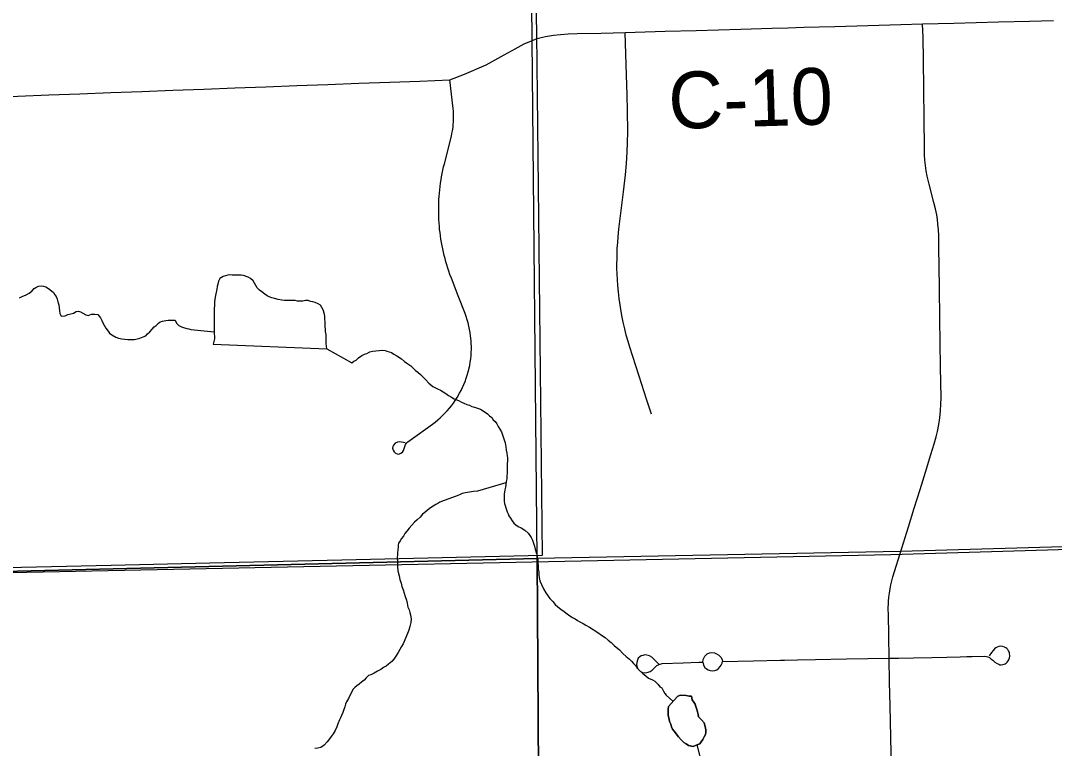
# Model space of a CAD drawing. Extents: x 103424 to 290657, y 38711 to 110967.
# Drawn here: x 214247.648 to 214248.165, y 40208.661 to 40209.025 of the extents above; entities that cross this region are included whole.
import ezdxf

# ---------------------------------------------------------------- set-up
doc = ezdxf.new("R2010")
doc.units = 0
for name, color, linetype in [('GM_X_City_Street', 7, 'Continuous'), ('GM_X_Corporation', 7, 'Continuous'), ('GM_X_County_Road', 7, 'Continuous'), ('GM_X_County_Road_Text', 7, 'Continuous'), ('GM_X_Minor_Lake', 7, 'Continuous'), ('GM_X_Minor_River', 7, 'Continuous'), ('GM_X_Rail_Line', 7, 'Continuous'), ('GM_X_Township_Road', 7, 'Continuous')]:
    doc.layers.add(name, color=color, linetype=linetype)

msp = doc.modelspace()

# ---------------------------------------------------------------- linework, layer by layer
at = {"layer": 'GM_X_City_Street'}
msp.add_lwpolyline([(214247.84028, 40208.81383), (214247.83767, 40208.81439), (214247.83644, 40208.81427), (214247.83533, 40208.8138), (214247.83454, 40208.81277), (214247.83415, 40208.81206), (214247.83399, 40208.81118), (214247.83427, 40208.81024), (214247.83478, 40208.80941), (214247.83542, 40208.8087), (214247.83632, 40208.80834), (214247.83711, 40208.80828), (214247.83814, 40208.80865), (214247.83901, 40208.80928), (214247.83957, 40208.81012), (214247.84004, 40208.8115), (214247.84013, 40208.81205), (214247.84048, 40208.81312), (214247.84118, 40208.81391), (214247.84163, 40208.81442), (214247.84277, 40208.81526), (214247.854, 40208.82331), (214247.85533, 40208.8243), (214247.85661, 40208.82534), (214247.85784, 40208.82643), (214247.85905, 40208.82756), (214247.86021, 40208.82873), (214247.86135, 40208.82995), (214247.86244, 40208.8312), (214247.86346, 40208.83248), (214247.86445, 40208.83381), (214247.8654, 40208.83516), (214247.8663, 40208.83655), (214247.86756, 40208.83869), (214247.86834, 40208.84015), (214247.86905, 40208.84164), (214247.86971, 40208.84315), (214247.87033, 40208.84468), (214247.8709, 40208.84624), (214247.8714, 40208.84782), (214247.87187, 40208.8494), (214247.87261, 40208.85263), (214247.8729, 40208.85426), (214247.87311, 40208.8559), (214247.87327, 40208.85754), (214247.8734, 40208.85919), (214247.87344, 40208.86084), (214247.87333, 40208.86498), (214247.87309, 40208.86745), (214247.87286, 40208.86908), (214247.87257, 40208.87071), (214247.87222, 40208.87233), (214247.87181, 40208.87393), (214247.87136, 40208.87552), (214247.87085, 40208.87709), (214247.87028, 40208.87864), (214247.86686, 40208.88748), (214247.86344, 40208.89632), (214247.86273, 40208.89823), (214247.86219, 40208.89979), (214247.86166, 40208.90136), (214247.86117, 40208.90294), (214247.8607, 40208.90453), (214247.86027, 40208.90612), (214247.85984, 40208.90772), (214247.85946, 40208.90933), (214247.85911, 40208.91095), (214247.85878, 40208.91256), (214247.85821, 40208.91582), (214247.85798, 40208.91746), (214247.85777, 40208.9191), (214247.85758, 40208.92074), (214247.85744, 40208.92239), (214247.85729, 40208.92404), (214247.8572, 40208.92569), (214247.85713, 40208.92734), (214247.85723, 40208.93561), (214247.85732, 40208.93726), (214247.85747, 40208.93891), (214247.85763, 40208.94055), (214247.85782, 40208.94219), (214247.85804, 40208.94383), (214247.85827, 40208.94547), (214247.85856, 40208.9471), (214247.85887, 40208.94872), (214247.8592, 40208.95035), (214247.85956, 40208.95196), (214247.85996, 40208.95357), (214247.86343, 40208.96735), (214247.86373, 40208.96868), (214247.86399, 40208.96999), (214247.86428, 40208.97197), (214247.86442, 40208.9733), (214247.86452, 40208.97463), (214247.86457, 40208.97597), (214247.86452, 40208.97863), (214247.86443, 40208.97997), (214247.86428, 40208.9813), (214247.86259, 40208.99556)], dxfattribs=at)
at = {"layer": 'GM_X_Corporation'}
for points in [[(214246.35258, 40211.331), (214246.35258, 40208.71735), (214246.84831, 40208.72975), (214247.62572, 40208.74919), (214247.90638, 40208.75597), (214247.90393, 40209.01563), (214247.89938, 40209.49789), (214247.89379, 40210.06917), (214247.88879, 40210.60782), (214247.88541, 40210.97189)], [(214248.57076, 40208.77338), (214248.0881, 40208.75947), (214247.90638, 40208.75597), (214247.90393, 40209.01563), (214247.89938, 40209.49789), (214247.89379, 40210.06917), (214247.88879, 40210.60782), (214247.88541, 40210.97189)], [(214247.62588, 40208.75121), (214247.69318, 40208.75275), (214247.74262, 40208.75388), (214247.8086, 40208.75539), (214247.90899, 40208.75769), (214247.90622, 40209.01868), (214247.90188, 40209.25352), (214247.73717, 40209.24204), (214247.67718, 40209.2386), (214247.615, 40209.23531)]]:
    msp.add_lwpolyline(points, dxfattribs=at)
for points in [[(214247.90914, 40208.30125), (214250.69191, 40208.30125), (214250.69144, 40208.40851), (214250.68656, 40208.66767), (214250.68423, 40208.81599), (214250.50285, 40208.81053), (214250.5017, 40208.8105), (214250.18063, 40208.80297), (214249.1929, 40208.78706), (214248.88259, 40208.7802), (214248.57076, 40208.77338), (214248.0881, 40208.75947), (214247.90638, 40208.75597)], [(214246.35258, 40208.71735), (214246.35258, 40208.30125), (214247.90914, 40208.30125), (214247.90638, 40208.75597), (214247.62572, 40208.74919), (214246.84831, 40208.72975)]]:
    msp.add_lwpolyline(points, close=True, dxfattribs=at)
at = {"layer": 'GM_X_County_Road'}
for points in [[(214247.91053, 40209.01727), (214247.91156, 40209.0175), (214247.91452, 40209.01798), (214247.91799, 40209.01831), (214247.92187, 40209.01857), (214247.92638, 40209.01874), (214247.93841, 40209.01901), (214247.95044, 40209.01928), (214247.96041, 40209.01957), (214247.97037, 40209.01986), (214247.9859, 40209.02032), (214247.9971, 40209.02065), (214248.00831, 40209.02098), (214248.02384, 40209.02144), (214248.03179, 40209.02167), (214248.03974, 40209.0219), (214248.05527, 40209.02232), (214248.06634, 40209.02263), (214248.07742, 40209.02293), (214248.08834, 40209.02323), (214248.09926, 40209.02353), (214248.11479, 40209.02395), (214248.12602, 40209.02426), (214248.13725, 40209.02456), (214248.15278, 40209.02492), (214248.16479, 40209.0252)], [(214247.90638, 40209.01627), (214247.90897, 40209.01692), (214247.91053, 40209.01727)], [(214247.61397, 40208.9868), (214247.6295, 40208.98711), (214247.63797, 40208.98729), (214247.64644, 40208.98746), (214247.66197, 40208.98804), (214247.67749, 40208.98862), (214247.69301, 40208.9892), (214247.70853, 40208.98978), (214247.72405, 40208.99036), (214247.73957, 40208.99095), (214247.7551, 40208.99153), (214247.77062, 40208.99211), (214247.78614, 40208.99269), (214247.80166, 40208.99327), (214247.81718, 40208.99385), (214247.83271, 40208.99443), (214247.84765, 40208.99499), (214247.86259, 40208.99556), (214247.86996, 40208.99839), (214247.8808, 40209.00301), (214247.88992, 40209.00806), (214247.89531, 40209.01115), (214247.89989, 40209.01367), (214247.90638, 40209.01627)]]:
    msp.add_lwpolyline(points, dxfattribs=at)
at = {"layer": 'GM_X_Minor_Lake'}
msp.add_line((214247.74422, 40208.86332), (214247.80116, 40208.86096), dxfattribs=at)
for points in [[(214247.80116, 40208.86096), (214247.80071, 40208.86363), (214247.80072, 40208.86819), (214247.80053, 40208.8697), (214247.80053, 40208.87084), (214247.80034, 40208.87198), (214247.80034, 40208.87444), (214247.80015, 40208.87577), (214247.80016, 40208.8771), (214247.79997, 40208.87824), (214247.79921, 40208.88051), (214247.79865, 40208.88165), (214247.79789, 40208.88279), (214247.79676, 40208.88355), (214247.79524, 40208.88412), (214247.79411, 40208.8845), (214247.79297, 40208.88469), (214247.79183, 40208.88507), (214247.79051, 40208.88507), (214247.78919, 40208.88488), (214247.78653, 40208.88488), (214247.78521, 40208.88507), (214247.77991, 40208.88507), (214247.77859, 40208.88526), (214247.77669, 40208.88564), (214247.77499, 40208.88621), (214247.77367, 40208.8864), (214247.77234, 40208.88697), (214247.77121, 40208.88754), (214247.77007, 40208.8883), (214247.76856, 40208.88944), (214247.76742, 40208.89039), (214247.76629, 40208.89153), (214247.76553, 40208.89266), (214247.76497, 40208.8938), (214247.76421, 40208.89494), (214247.76288, 40208.89608), (214247.76175, 40208.89684), (214247.75948, 40208.8976), (214247.75834, 40208.89779), (214247.75494, 40208.89779), (214247.7538, 40208.89779), (214247.75267, 40208.89798), (214247.75153, 40208.89779), (214247.75039, 40208.89741), (214247.74926, 40208.89722), (214247.74755, 40208.89609), (214247.74698, 40208.89476), (214247.7466, 40208.89324), (214247.74622, 40208.8921), (214247.74603, 40208.89078), (214247.74565, 40208.8885), (214247.74527, 40208.88679), (214247.74489, 40208.88452), (214247.74489, 40208.88243), (214247.7447, 40208.88129), (214247.74469, 40208.8684), (214247.74488, 40208.86707), (214247.74488, 40208.86593), (214247.74422, 40208.86332)], [(214247.97469, 40208.68494), (214247.97674, 40208.68707), (214247.97806, 40208.68766), (214247.98091, 40208.68752), (214247.98244, 40208.68716), (214247.98358, 40208.68718), (214247.98399, 40208.68529), (214247.98477, 40208.68416), (214247.98536, 40208.68303), (214247.98576, 40208.68189), (214247.98615, 40208.68095), (214247.98656, 40208.67925), (214247.98696, 40208.67792), (214247.98717, 40208.67678), (214247.98853, 40208.67528), (214247.98988, 40208.67379), (214247.99048, 40208.67189), (214247.9907, 40208.67019), (214247.99072, 40208.66886), (214247.99055, 40208.6679), (214247.99, 40208.66675), (214247.98926, 40208.66541), (214247.98852, 40208.66426), (214247.98778, 40208.66329), (214247.98683, 40208.6629), (214247.98438, 40208.66191), (214247.98209, 40208.66244), (214247.98094, 40208.66318), (214247.97979, 40208.66392), (214247.97844, 40208.66523), (214247.97708, 40208.66673), (214247.97495, 40208.66955), (214247.97417, 40208.67067), (214247.97358, 40208.67181), (214247.97318, 40208.67313), (214247.97259, 40208.67445), (214247.97238, 40208.67559), (214247.97217, 40208.67673), (214247.97196, 40208.67767), (214247.97193, 40208.67938), (214247.97192, 40208.68053), (214247.97208, 40208.68186), (214247.97469, 40208.68494)], [(214247.98926, 40208.66541), (214247.99, 40208.66675), (214247.99055, 40208.6679), (214247.99072, 40208.66886), (214247.9907, 40208.67019), (214247.99048, 40208.67189), (214247.98988, 40208.67379), (214247.98853, 40208.67528), (214247.98717, 40208.67678), (214247.98696, 40208.67792), (214247.98656, 40208.67925), (214247.98615, 40208.68095), (214247.98576, 40208.68189), (214247.98536, 40208.68303), (214247.98477, 40208.68416), (214247.98399, 40208.68529), (214247.98358, 40208.68718), (214247.98244, 40208.68716), (214247.98091, 40208.68752), (214247.97806, 40208.68766), (214247.97674, 40208.68707), (214247.97469, 40208.68494)], [(214247.97469, 40208.68494), (214247.97208, 40208.68186), (214247.97192, 40208.68053), (214247.97193, 40208.67938), (214247.97196, 40208.67767), (214247.97217, 40208.67673), (214247.97238, 40208.67559), (214247.97259, 40208.67445), (214247.97318, 40208.67313), (214247.97358, 40208.67181), (214247.97417, 40208.67067), (214247.97495, 40208.66955), (214247.97708, 40208.66673), (214247.97844, 40208.66523), (214247.97979, 40208.66392), (214247.98094, 40208.66318), (214247.98209, 40208.66244), (214247.98438, 40208.66191), (214247.98683, 40208.6629), (214247.98778, 40208.66329), (214247.98852, 40208.66426), (214247.98926, 40208.66541)]]:
    msp.add_lwpolyline(points, dxfattribs=at)
at = {"layer": 'GM_X_Minor_River'}
for points in [[(214247.64733, 40208.88641), (214247.64864, 40208.88719), (214247.65072, 40208.88798), (214247.65222, 40208.88877), (214247.65354, 40208.88974), (214247.65465, 40208.89109), (214247.65559, 40208.89167), (214247.65691, 40208.89227), (214247.65824, 40208.89248), (214247.65938, 40208.89231), (214247.66053, 40208.89195), (214247.66187, 40208.89121), (214247.66341, 40208.8899), (214247.66437, 40208.88916), (214247.66496, 40208.88803), (214247.66574, 40208.88709), (214247.66614, 40208.88576), (214247.66654, 40208.88444), (214247.66694, 40208.88293), (214247.66716, 40208.88141), (214247.66737, 40208.87989), (214247.66759, 40208.87856), (214247.66818, 40208.87724), (214247.67026, 40208.87747), (214247.67158, 40208.87806), (214247.6731, 40208.87846), (214247.67442, 40208.87887), (214247.67573, 40208.87965), (214247.67687, 40208.87986), (214247.67783, 40208.87949), (214247.68051, 40208.87802), (214247.68165, 40208.87766), (214247.68335, 40208.87825), (214247.68506, 40208.87828), (214247.68658, 40208.87812), (214247.68794, 40208.87643), (214247.68853, 40208.87511), (214247.68913, 40208.8736), (214247.68991, 40208.87247), (214247.6905, 40208.87134), (214247.69166, 40208.86983), (214247.69244, 40208.86871), (214247.69359, 40208.86796), (214247.69551, 40208.86686), (214247.69685, 40208.86631), (214247.69856, 40208.86596), (214247.70009, 40208.86579), (214247.70161, 40208.86563), (214247.70332, 40208.86565), (214247.70484, 40208.86568), (214247.70616, 40208.86589), (214247.70748, 40208.86629), (214247.70918, 40208.86689), (214247.7105, 40208.86748), (214247.71144, 40208.86845), (214247.71256, 40208.86942), (214247.71367, 40208.87077), (214247.71479, 40208.87193), (214247.71573, 40208.8727), (214247.71685, 40208.87386), (214247.71779, 40208.87445), (214247.71892, 40208.87485), (214247.72063, 40208.87506), (214247.72177, 40208.87527)], [(214247.72177, 40208.87527), (214247.72309, 40208.87529), (214247.72404, 40208.87531), (214247.72518, 40208.87533), (214247.72597, 40208.87382), (214247.72713, 40208.8727), (214247.72847, 40208.87196), (214247.72942, 40208.8716), (214247.73114, 40208.87105), (214247.73209, 40208.87088), (214247.73305, 40208.87071), (214247.74469, 40208.86942)], [(214247.80116, 40208.86096), (214247.81366, 40208.85397), (214247.81459, 40208.85475), (214247.81572, 40208.85534), (214247.81703, 40208.8565), (214247.81872, 40208.85767), (214247.82004, 40208.85826), (214247.82117, 40208.85866), (214247.82268, 40208.85944), (214247.824, 40208.85984), (214247.82893, 40208.86031), (214247.83027, 40208.86014), (214247.83122, 40208.85977), (214247.83237, 40208.85941), (214247.83351, 40208.85905), (214247.83466, 40208.85831), (214247.8362, 40208.85738), (214247.8385, 40208.8559), (214247.84004, 40208.85459), (214247.84158, 40208.85348), (214247.84312, 40208.85236), (214247.84428, 40208.85124), (214247.84544, 40208.85012), (214247.84659, 40208.84919), (214247.84794, 40208.84807), (214247.8491, 40208.84695), (214247.85064, 40208.84545), (214247.85219, 40208.84377), (214247.85412, 40208.84209), (214247.85642, 40208.84099), (214247.85795, 40208.84025), (214247.85929, 40208.83951), (214247.86063, 40208.83858), (214247.86198, 40208.83766), (214247.86351, 40208.83673), (214247.86485, 40208.83599), (214247.86619, 40208.83544), (214247.86734, 40208.83489), (214247.86849, 40208.83434), (214247.86964, 40208.83379), (214247.87117, 40208.83305), (214247.87251, 40208.83269), (214247.87365, 40208.83214), (214247.87499, 40208.83178), (214247.87595, 40208.83142), (214247.87709, 40208.83106), (214247.87805, 40208.83069), (214247.87978, 40208.82958), (214247.8815, 40208.82847), (214247.88247, 40208.82735), (214247.88362, 40208.8266), (214247.8844, 40208.82548), (214247.88537, 40208.82454), (214247.88615, 40208.82341), (214247.88693, 40208.8221), (214247.88771, 40208.82078), (214247.88849, 40208.81946), (214247.88909, 40208.81795), (214247.89029, 40208.81398), (214247.89071, 40208.81189), (214247.89093, 40208.81018), (214247.89114, 40208.80867), (214247.89135, 40208.80734), (214247.89156, 40208.80639), (214247.89158, 40208.80487), (214247.89142, 40208.80335), (214247.89144, 40208.8024), (214247.8913, 40208.79897), (214247.89114, 40208.79726), (214247.89117, 40208.79593), (214247.89081, 40208.79459), (214247.89065, 40208.79288), (214247.89048, 40208.79173), (214247.89012, 40208.7904), (214247.88995, 40208.78926), (214247.88978, 40208.7883), (214247.8898, 40208.78697), (214247.88982, 40208.78564), (214247.88984, 40208.7845), (214247.89004, 40208.78355), (214247.89105, 40208.78034), (214247.89144, 40208.77939), (214247.89184, 40208.77845), (214247.89224, 40208.77732), (214247.89302, 40208.77619), (214247.8938, 40208.77487), (214247.89477, 40208.77375), (214247.89573, 40208.77281), (214247.89688, 40208.77207), (214247.89842, 40208.77133), (214247.90014, 40208.77022), (214247.90188, 40208.76873), (214247.90266, 40208.7676), (214247.90344, 40208.76647), (214247.90403, 40208.76515), (214247.90462, 40208.76364)], [(214247.89074, 40208.79382), (214247.87646, 40208.78979), (214247.87456, 40208.78957), (214247.87248, 40208.78916), (214247.87058, 40208.78894), (214247.86888, 40208.78853), (214247.86756, 40208.78794), (214247.86586, 40208.78715), (214247.85983, 40208.78496), (214247.85775, 40208.78416), (214247.85662, 40208.78357), (214247.85568, 40208.78299), (214247.85436, 40208.78221), (214247.85305, 40208.78142), (214247.85155, 40208.78026), (214247.85024, 40208.7791), (214247.84893, 40208.77812), (214247.84781, 40208.77677), (214247.84631, 40208.77542), (214247.845, 40208.77426), (214247.8437, 40208.77271), (214247.8424, 40208.77117), (214247.84109, 40208.76963), (214247.84016, 40208.76847), (214247.83942, 40208.76713), (214247.83849, 40208.76597), (214247.83775, 40208.76482), (214247.83701, 40208.76367), (214247.83684, 40208.76272), (214247.83686, 40208.76176), (214247.83669, 40208.76043), (214247.83652, 40208.7591), (214247.83654, 40208.75796), (214247.83638, 40208.75643), (214247.83641, 40208.75453), (214247.83645, 40208.75206), (214247.83668, 40208.74978), (214247.83729, 40208.74732), (214247.8377, 40208.74543), (214247.8383, 40208.74373), (214247.83871, 40208.74202), (214247.83931, 40208.74032), (214247.8399, 40208.73862), (214247.84031, 40208.73692), (214247.84091, 40208.73522), (214247.84132, 40208.7337), (214247.84173, 40208.73162), (214247.84232, 40208.7303), (214247.84272, 40208.72897), (214247.84293, 40208.72783), (214247.84314, 40208.7267), (214247.84335, 40208.72575), (214247.84319, 40208.72404), (214247.84265, 40208.72194), (214247.84211, 40208.72022), (214247.84157, 40208.7185), (214247.83938, 40208.71333), (214247.83845, 40208.71198), (214247.83772, 40208.71045), (214247.83679, 40208.70891), (214247.83568, 40208.70718), (214247.83457, 40208.70564), (214247.83364, 40208.70449), (214247.83195, 40208.70313), (214247.83083, 40208.70216), (214247.82952, 40208.70138), (214247.8282, 40208.70041), (214247.82651, 40208.69962), (214247.82481, 40208.69864), (214247.82312, 40208.69785), (214247.82199, 40208.69745), (214247.82086, 40208.69629), (214247.81975, 40208.69513), (214247.81843, 40208.69416), (214247.81731, 40208.69319), (214247.81619, 40208.69222), (214247.81506, 40208.69144), (214247.81413, 40208.69048), (214247.81358, 40208.68933), (214247.81284, 40208.68779), (214247.81192, 40208.68588), (214247.811, 40208.68434), (214247.81045, 40208.68319), (214247.81009, 40208.68185), (214247.80955, 40208.68051), (214247.80919, 40208.67899), (214247.80846, 40208.67746), (214247.80791, 40208.6763), (214247.80754, 40208.67535), (214247.80663, 40208.67324), (214247.80609, 40208.67171), (214247.80536, 40208.66999), (214247.80424, 40208.66826), (214247.80332, 40208.66691), (214247.80239, 40208.66576), (214247.80127, 40208.66422), (214247.79978, 40208.66267), (214247.79809, 40208.6615), (214247.79658, 40208.6611), (214247.79506, 40208.66088)], [(214247.90462, 40208.76364), (214247.90503, 40208.76213), (214247.90543, 40208.76061), (214247.90584, 40208.7591), (214247.90623, 40208.75815), (214247.90645, 40208.75683), (214247.90666, 40208.7555), (214247.90669, 40208.75379), (214247.9069, 40208.75227), (214247.90693, 40208.75075), (214247.90714, 40208.74942), (214247.90716, 40208.7479), (214247.90738, 40208.74657), (214247.90779, 40208.74487), (214247.90858, 40208.74298), (214247.90956, 40208.74091), (214247.91074, 40208.73884), (214247.91268, 40208.73602), (214247.91423, 40208.73452), (214247.91539, 40208.73302), (214247.91674, 40208.7319), (214247.91828, 40208.73059), (214247.91982, 40208.72948), (214247.92136, 40208.72836), (214247.9227, 40208.72725), (214247.92405, 40208.72651), (214247.92539, 40208.72577), (214247.92654, 40208.72503), (214247.92769, 40208.72429), (214247.92941, 40208.72355), (214247.93076, 40208.72262), (214247.93248, 40208.7217), (214247.93671, 40208.71892), (214247.93863, 40208.71762), (214247.94036, 40208.71651), (214247.9419, 40208.7152), (214247.94344, 40208.7139), (214247.94498, 40208.7124), (214247.94749, 40208.71035), (214247.94923, 40208.70848), (214247.95096, 40208.70699), (214247.9525, 40208.70568), (214247.95366, 40208.70456), (214247.95463, 40208.70343), (214247.95559, 40208.7025), (214247.95638, 40208.70118), (214247.95773, 40208.69987), (214247.95927, 40208.69838), (214247.96081, 40208.69726), (214247.96216, 40208.69614), (214247.96407, 40208.69523), (214247.96522, 40208.69467), (214247.96696, 40208.69299), (214247.96774, 40208.69186), (214247.9687, 40208.69131), (214247.96967, 40208.68961), (214247.97026, 40208.68848), (214247.97085, 40208.68754), (214247.97434, 40208.68453)], [(214247.98631, 40208.66269), (214247.99033, 40208.64718)]]:
    msp.add_lwpolyline(points, dxfattribs=at)
at = {"layer": 'GM_X_Rail_Line'}
msp.add_lwpolyline([(214246.35258, 40208.71406), (214246.84719, 40208.72815), (214247.62629, 40208.74866), (214248.0834, 40208.75799), (214248.56474, 40208.77244)], dxfattribs=at)
at = {"layer": 'GM_X_Township_Road'}
for points in [[(214248.08892, 40208.76118), (214248.09218, 40208.77188), (214248.09507, 40208.7812), (214248.09796, 40208.79051), (214248.10067, 40208.79926), (214248.10338, 40208.808), (214248.1051, 40208.81343), (214248.10602, 40208.81686), (214248.10665, 40208.8195), (214248.10736, 40208.82306), (214248.10786, 40208.82649), (214248.10824, 40208.82988), (214248.10841, 40208.83319), (214248.10846, 40208.83641), (214248.10823, 40208.85194), (214248.10805, 40208.86399), (214248.10787, 40208.87604), (214248.10768, 40208.89158), (214248.10756, 40208.90177), (214248.10744, 40208.91196), (214248.10738, 40208.91503), (214248.10729, 40208.91772), (214248.10717, 40208.92053), (214248.10692, 40208.92333), (214248.10666, 40208.92572), (214248.10629, 40208.92806), (214248.1057, 40208.93104), (214248.10493, 40208.93417), (214248.10248, 40208.94335), (214248.10215, 40208.94467), (214248.10187, 40208.94599), (214248.10158, 40208.94732), (214248.10111, 40208.94998), (214248.1009, 40208.95132), (214248.10073, 40208.95266), (214248.10057, 40208.95401), (214248.10043, 40208.95536), (214248.10024, 40208.95806), (214248.10017, 40208.95941), (214248.10012, 40208.96144), (214248.09995, 40208.97621), (214248.09979, 40208.99094), (214248.09962, 40209.00567), (214248.09949, 40209.01672), (214248.09926, 40209.02353)], [(214247.96356, 40208.82827), (214247.96113, 40208.8357), (214247.95871, 40208.84313), (214247.95569, 40208.85248), (214247.95267, 40208.86183), (214247.95185, 40208.86454), (214247.95097, 40208.86783), (214247.95016, 40208.87103), (214247.94942, 40208.87423), (214247.94887, 40208.87684), (214247.94837, 40208.87969), (214247.94789, 40208.88291), (214247.94745, 40208.88621), (214247.94707, 40208.88945), (214247.94676, 40208.8927), (214247.94654, 40208.89564), (214247.94639, 40208.89824), (214247.94627, 40208.90131), (214247.94633, 40208.90815), (214247.94644, 40208.9111), (214247.94666, 40208.91417), (214247.94689, 40208.917), (214247.94727, 40208.92076), (214247.94845, 40208.93016), (214247.94963, 40208.93956), (214247.95057, 40208.94799), (214247.95104, 40208.95377), (214247.95134, 40208.95943), (214247.95157, 40208.9642), (214247.95169, 40208.96951), (214247.95163, 40208.98023), (214247.95146, 40208.98789), (214247.95112, 40208.99815), (214247.95079, 40209.00841), (214247.95044, 40209.01928)], [(214248.08246, 40208.70614), (214248.0823, 40208.71719), (214248.08213, 40208.72824), (214248.08209, 40208.73033), (214248.08223, 40208.73452), (214248.0824, 40208.7366), (214248.08266, 40208.73868), (214248.08299, 40208.74075), (214248.0834, 40208.7428), (214248.08387, 40208.74484), (214248.08442, 40208.74686), (214248.08892, 40208.76118)], [(214248.08246, 40208.70614), (214248.08723, 40208.70619), (214248.09477, 40208.70635), (214248.10388, 40208.70654), (214248.11132, 40208.7067), (214248.11808, 40208.70684), (214248.12133, 40208.70691), (214248.12399, 40208.70697), (214248.13039, 40208.7071), (214248.13117, 40208.70703), (214248.13193, 40208.70681), (214248.13279, 40208.7064), (214248.13345, 40208.70584), (214248.13431, 40208.70512), (214248.13539, 40208.70421), (214248.13659, 40208.70341), (214248.13732, 40208.70306), (214248.13795, 40208.70287), (214248.13863, 40208.70282), (214248.13935, 40208.70291), (214248.13999, 40208.70309), (214248.14058, 40208.70337), (214248.14112, 40208.70368), (214248.14157, 40208.70409), (214248.14207, 40208.70472), (214248.14234, 40208.70522), (214248.1427, 40208.70631), (214248.14289, 40208.70712), (214248.14275, 40208.7088), (214248.14251, 40208.70934), (214248.14221, 40208.70988), (214248.14185, 40208.71045), (214248.14144, 40208.71097), (214248.14089, 40208.71138), (214248.14026, 40208.7117), (214248.13935, 40208.71197), (214248.13827, 40208.71206), (214248.13736, 40208.71192), (214248.13659, 40208.71165), (214248.13587, 40208.71129), (214248.13523, 40208.71074), (214248.13451, 40208.71002), (214248.13365, 40208.70902), (214248.13247, 40208.70726)], [(214247.96722, 40208.7032), (214247.96501, 40208.70538), (214247.96375, 40208.70658), (214247.96255, 40208.70736), (214247.96132, 40208.70769), (214247.96024, 40208.70777), (214247.95927, 40208.70754), (214247.95841, 40208.70725), (214247.95773, 40208.7068), (214247.95699, 40208.70613), (214247.9565, 40208.70512), (214247.95624, 40208.70396), (214247.95613, 40208.70277), (214247.95639, 40208.70169), (214247.95691, 40208.70056), (214247.95785, 40208.69967), (214247.95908, 40208.69904), (214247.96068, 40208.69881), (214247.96199, 40208.69907), (214247.963, 40208.69952), (214247.96393, 40208.70015), (214247.96546, 40208.70164), (214247.96632, 40208.70239), (214247.96747, 40208.70301), (214247.96885, 40208.70348), (214247.97945, 40208.70383), (214247.98727, 40208.70408), (214247.9893, 40208.7041)], [(214247.9893, 40208.7041), (214247.98942, 40208.70553), (214247.99026, 40208.70715), (214247.99152, 40208.70838), (214247.99261, 40208.70878), (214247.99384, 40208.70889), (214247.99504, 40208.70872), (214247.99619, 40208.70827), (214247.99726, 40208.70757), (214247.99829, 40208.70657), (214247.99888, 40208.70542), (214247.99904, 40208.7045)], [(214247.9893, 40208.7041), (214247.98955, 40208.70267), (214247.99026, 40208.7015), (214247.99114, 40208.70075), (214247.99201, 40208.70022), (214247.99296, 40208.69991), (214247.99409, 40208.6998), (214247.9952, 40208.69991), (214247.99621, 40208.70033), (214247.99714, 40208.70103), (214247.99797, 40208.7019), (214247.99851, 40208.70271), (214247.99887, 40208.70366), (214247.99904, 40208.7045)], [(214247.99904, 40208.7045), (214248.01457, 40208.70481), (214248.0281, 40208.70507)], [(214248.0281, 40208.70507), (214248.0301, 40208.70511), (214248.03662, 40208.70524)], [(214248.03662, 40208.70524), (214248.04563, 40208.70542), (214248.06116, 40208.70572), (214248.07181, 40208.70593), (214248.08246, 40208.70614)], [(214248.08453, 40208.61041), (214248.0842, 40208.62594), (214248.08394, 40208.63854), (214248.08367, 40208.65114), (214248.08333, 40208.66667), (214248.08299, 40208.6822), (214248.08273, 40208.69417), (214248.08246, 40208.70614)]]:
    msp.add_lwpolyline(points, dxfattribs=at)

# ---------------------------------------------------------------- texts
at = {"layer": 'GM_X_County_Road_Text'}
msp.add_text('C-10', height=0.028409, rotation=1.713, dxfattribs=at).set_placement((214247.97241, 40208.97094))

doc.saveas('drawing.dxf')
